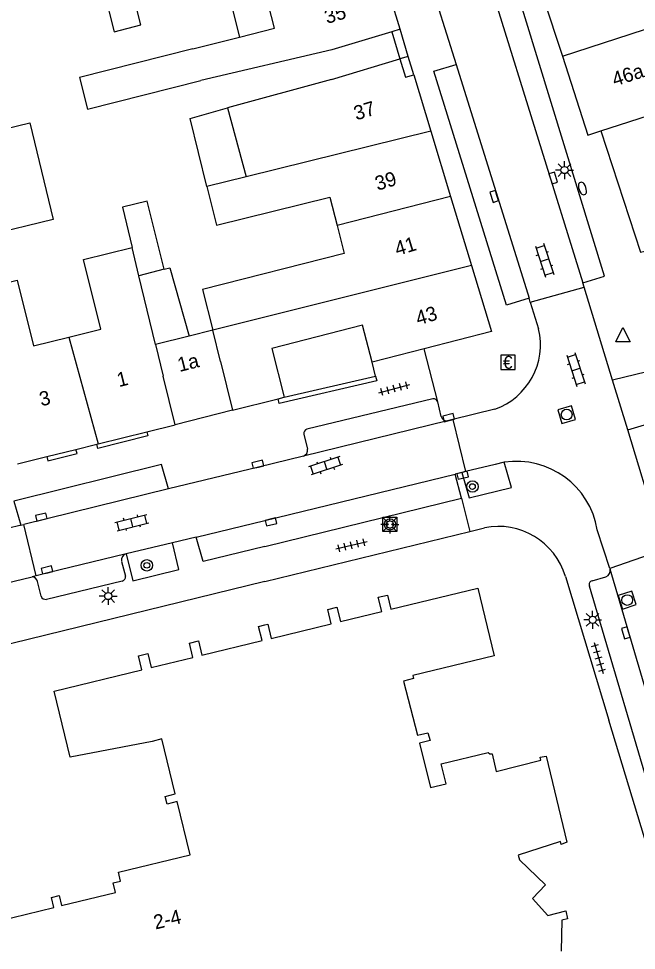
# Model space of a CAD drawing. Extents: x 132998 to 136004, y 396998 to 398512.
# Drawn here: x 133982.8 to 134026, y 397483.9 to 397549 of the extents above; entities that cross this region are included whole.
import ezdxf

# ---------------------------------------------------------------- set-up
doc = ezdxf.new("R2010")
doc.units = 0
for name, color, linetype in [('gg-afsc-erfafscheiding', 7, 'Continuous'), ('gg-afsc-muur', 7, 'Continuous'), ('gg-anno-huisnummerreeks BGT', 7, 'Continuous'), ('gg-bbg-gedigitaliseerde bebouwing', 7, 'Continuous'), ('gg-bbg-gedigitaliseerde bijgebouw', 7, 'Continuous'), ('gg-bbg-hoofdgebouw', 7, 'Continuous'), ('gg-bbg-luifel en loopbrug', 7, 'Continuous'), ('gg-bbg-onder overbouw', 7, 'Continuous'), ('gg-bbg-pand overbouw', 7, 'Continuous'), ('gg-bbg-tussenscheiding', 7, 'Continuous'), ('gg-knt-verharding', 7, 'Continuous'), ('gg-knt-verharding nz', 7, 'Continuous'), ('gt-grn-weggrens', 7, 'Continuous'), ('gt-symb-betaalautomaat', 7, 'Continuous'), ('gt-symb-boom', 7, 'Continuous'), ('gt-symb-brandkraan', 7, 'Continuous'), ('gt-symb-klinker verharding', 7, 'Continuous'), ('gt-symb-kolk', 7, 'Continuous'), ('gt-symb-laadpunt elektrisch vervoer', 7, 'Continuous'), ('gt-symb-lichtmast', 7, 'Continuous'), ('gt-symb-rioolschacht', 7, 'Continuous'), ('gt-symb-tegel verharding', 7, 'Continuous'), ('gt-symb-waterafsluiter', 7, 'Continuous')]:
    doc.layers.add(name, color=color, linetype=linetype)

# ---------------------------------------------------------------- blocks, each defined once
blk = doc.blocks.new('gt0-BR')
at = {"layer": 'gt-symb-brandkraan'}
for centre, radius, start, end in [((-0.244, 0), 0.206, 107.56694, 252.43307), ((0.599, -2.664), 3, 106.89205, 107.56694), ((0, -0.691), 0.938, 73.10799, 106.89205), ((-0.599, -2.664), 3, 72.43309, 73.10799), ((0.244, 0), 0.206, 287.56695, 72.43309), ((0.599, 2.664), 3, 252.43307, 253.10797), ((0, 0.691), 0.938, 253.10797, 286.89206), ((-0.599, 2.664), 3, 286.89206, 287.56695)]:
    blk.add_arc(centre, radius, start, end, dxfattribs=at)
blk = doc.blocks.new('gt0-WAFSL')
at = {"layer": 'gt-symb-waterafsluiter'}
for p, q in [((-0.5, -0.333), (0, 0.667)), ((0, 0.667), (0.5, -0.333)), ((0.5, -0.333), (-0.5, -0.333))]:
    blk.add_line(p, q, dxfattribs=at)
blk = doc.blocks.new('gt0-KOLK')
at = {"layer": 'gt-symb-kolk'}
blk.add_lwpolyline([(0, 0), (0.375, 0), (0.375, 0.4), (-0.375, 0.4), (-0.375, 0), (0, 0)], dxfattribs=at)
blk = doc.blocks.new('gt0-BA')
at = {"layer": 'gt-symb-betaalautomaat'}
blk.add_lwpolyline([(-0.498, -0.507), (0.502, -0.507), (0.502, 0.493), (-0.498, 0.493)], close=True, dxfattribs=at)
blk.add_text('€', height=0.9, dxfattribs=at).set_placement((-0.357, -0.457))
blk = doc.blocks.new('gt0-KL1')
at = {"layer": 'gt-symb-klinker verharding'}
for p, q in [((-1.15, 0.3), (1.15, 0.3)), ((-1, -0.3), (-1, 0.3)), ((-0.5, 0.3), (-0.5, 0.45)), ((0, -0.3), (0, 0.3)), ((0.5, 0.3), (0.5, 0.45)), ((1, -0.3), (1, 0.3)), ((-1.15, -0.3), (1.15, -0.3)), ((-0.5, -0.45), (-0.5, -0.3)), ((0.5, -0.45), (0.5, -0.3))]:
    blk.add_line(p, q, dxfattribs=at)
blk = doc.blocks.new('gt0-LMAST')
at = {"layer": 'gt-symb-lichtmast'}
for p, q in [((-0.182, 0.173), (-0.447, 0.438)), ((-0.005, 0.246), (-0.005, 0.621)), ((0.172, 0.173), (0.437, 0.438)), ((-0.255, -0.004), (-0.63, -0.004)), ((-0.182, -0.181), (-0.447, -0.446)), ((-0.005, -0.254), (-0.005, -0.629)), ((0.437, -0.446), (0.172, -0.181)), ((0.245, -0.004), (0.62, -0.004))]:
    blk.add_line(p, q, dxfattribs=at)
blk.add_circle((-0.005, -0.004), 0.25, dxfattribs=at)
blk = doc.blocks.new('gt0-TEG1')
at = {"layer": 'gt-symb-tegel verharding'}
for p, q in [((-1.125, 0), (1.125, 0)), ((-0.9, -0.25), (-0.9, 0.25)), ((-0.45, -0.25), (-0.45, 0.25)), ((0, -0.25), (0, 0.25)), ((0.45, -0.25), (0.45, 0.25)), ((0.9, -0.25), (0.9, 0.25))]:
    blk.add_line(p, q, dxfattribs=at)
blk = doc.blocks.new('gt0-RS')
at = {"layer": 'gt-symb-rioolschacht'}
blk.add_lwpolyline([(-0.5, -0.5), (0.5, -0.5), (0.5, 0.5), (-0.5, 0.5)], close=True, dxfattribs=at)
blk.add_circle((0, 0), 0.375, dxfattribs=at)
blk = doc.blocks.new('gt0-BOOM')
at = {"layer": 'gt-symb-boom'}
for radius in [0.4, 0.2]:
    blk.add_circle((0, 0), radius, dxfattribs=at)
blk = doc.blocks.new('gt0-LEV')
at = {"layer": 'gt-symb-laadpunt elektrisch vervoer'}
blk.add_lwpolyline([(-0.486, 0.501), (0.486, 0.501), (0.486, -0.499), (-0.486, -0.499)], close=True, dxfattribs=at)
for centre, radius in [((0, 0), 0.393), ((-0.186, 0), 0.0566), ((0.186, 0), 0.0566)]:
    blk.add_circle(centre, radius, dxfattribs=at)

msp = doc.modelspace()

# ---------------------------------------------------------------- linework, layer by layer
at = {"layer": 'gg-afsc-erfafscheiding'}
msp.add_line((134008.87, 397548.085), (134009.44, 397546.2), dxfattribs=at)
at = {"layer": 'gg-afsc-muur'}
for p, q in [((134007.74, 397524.031), (134007.49, 397525.01)), ((134001.346, 397522.555), (134007.74, 397524.031)), ((134014.318, 397513.187), (134015.35, 397513.44)), ((134000, 397509.684), (134014.318, 397513.187)), ((134021.01, 397510.03), (134024.042, 397500)), ((134030.769, 397477.743), (134024.042, 397500))]:
    msp.add_line(p, q, dxfattribs=at)
for points in [[(134023.489, 397541.164), (134026.27, 397532.69), (134027.359, 397532.95)], [(134000, 397509.684), (133981.14, 397505.07), (133960.081, 397500)]]:
    msp.add_lwpolyline(points, dxfattribs=at)
msp.add_arc((134016.307, 397508.626), 4.908, 16.62213, 101.24217, dxfattribs=at)
at = {"layer": 'gg-bbg-gedigitaliseerde bebouwing'}
for p, q in [((134008.87, 397548.085), (134004.67, 397546.82)), ((133994.961, 397546.892), (133998.219, 397547.712)), ((134004.67, 397546.82), (133995.519, 397544.674)), ((134004.65, 397544.76), (134009.44, 397546.2)), ((134004.65, 397544.76), (133997.384, 397542.771)), ((133997.384, 397542.771), (133998.701, 397537.959)), ((134023.489, 397541.164), (134027.662, 397542.514)), ((133998.701, 397537.959), (133995.952, 397537.279)), ((133992.345, 397526.239), (133991.194, 397531.046)), ((133996.354, 397527.238), (133994.703, 397526.827)), ((133994.703, 397526.827), (133992.345, 397526.239))]:
    msp.add_line(p, q, dxfattribs=at)
for points in [[(133998.219, 397547.712), (134000.664, 397548.328), (134000.064, 397550.711)], [(133994.961, 397546.892), (133987.034, 397544.896), (133987.593, 397542.678), (133995.519, 397544.674)], [(133995.952, 397537.279), (133996.619, 397534.57), (134004.549, 397536.525), (134005.05, 397534.564)], [(134005.05, 397534.564), (134005.548, 397532.601), (133995.644, 397530.086), (133996.354, 397527.238)], [(133986.301, 397526.761), (133988.534, 397527.315), (133987.331, 397532.168), (133990.724, 397533.01)], [(133981.446, 397530.421), (133982.681, 397530.727), (133983.817, 397526.145), (133986.301, 397526.761)]]:
    msp.add_lwpolyline(points, dxfattribs=at)
at = {"layer": 'gg-bbg-gedigitaliseerde bijgebouw'}
msp.add_line((133992.968, 397531.496), (133991.194, 397531.046), dxfattribs=at)
for points in [[(133989.475, 397548.086), (133991.336, 397548.563), (133990.601, 397551.431), (133988.74, 397550.954), (133989.475, 397548.086)], [(133977.134, 397540.164), (133983.572, 397541.716), (133985.199, 397534.968), (133980.595, 397533.858)], [(133992.968, 397531.496), (133991.761, 397536.252), (133990.049, 397535.831), (133990.724, 397533.01)]]:
    msp.add_lwpolyline(points, dxfattribs=at)
at = {"layer": 'gg-bbg-hoofdgebouw'}
for p, q in [((134009.45, 397548.26), (134008.105, 397552.689)), ((134019.007, 397551.908), (134020.797, 397546.38)), ((134009.45, 397548.26), (134008.87, 397548.085)), ((134010.41, 397545.09), (134011.607, 397541.134)), ((134011.607, 397541.134), (134012.985, 397536.579)), ((134012.985, 397536.579), (134014.445, 397531.751)), ((134011.135, 397525.94), (134007.49, 397525.01)), ((134000.921, 397522.447), (134001.346, 397522.555)), ((133997.748, 397521.645), (134000.921, 397522.447)), ((133997.748, 397521.645), (133993.735, 397520.63)), ((133991.745, 397520.137), (133993.735, 397520.63)), ((133988.353, 397519.296), (133991.745, 397520.137)), ((133988.252, 397519.271), (133988.353, 397519.296)), ((133984.759, 397518.405), (133986.797, 397518.91)), ((133986.797, 397518.91), (133988.252, 397519.271)), ((133982.711, 397517.897), (133984.759, 397518.405))]:
    msp.add_line(p, q, dxfattribs=at)
for points in [[(134020.797, 397546.38), (134022.58, 397540.87), (134023.489, 397541.164)], [(134014.445, 397531.751), (134015.84, 397527.14), (134011.135, 397525.94)], [(134007.49, 397525.01), (134006.833, 397527.587), (134000.476, 397525.966), (134001.346, 397522.555)], [(134000, 397506.653), (134000.2, 397506.7), (134000.44, 397505.71), (134004.64, 397506.73), (134004.4, 397507.73), (134005.04, 397507.88), (134005.28, 397506.89), (134008.17, 397507.59), (134007.92, 397508.58), (134008.57, 397508.74), (134008.81, 397507.75), (134014.88, 397509.23), (134016.04, 397504.5), (134010.34, 397503.11), (134010.39, 397502.9), (134009.69, 397502.73), (134010.67, 397498.94), (134011.39, 397499.12), (134011.55, 397498.57), (134010.81, 397498.39), (134011.57, 397495.29), (134012.67, 397495.56), (134012.33, 397496.95), (134015.61, 397497.75), (134015.728, 397497.637), (134015.89, 397497.65), (134016.17, 397496.42), (134019.3, 397497.2), (134019.25, 397497.41), (134019.66, 397497.49), (134021.12, 397491.47), (134020.72, 397491.32), (134020.67, 397491.53), (134017.71, 397490.56), (134017.81, 397490.23), (134019.63, 397488.5), (134018.7, 397487.53), (134019.78, 397486.35), (134021.03, 397486.68), (134021.16, 397486.12), (134020.75, 397486.02), (134020.72, 397483.86)], [(133981.4, 397485.99), (133985.25, 397486.91), (133985.08, 397487.61), (133985.61, 397487.74), (133985.78, 397487.04), (133989.56, 397487.95), (133989.39, 397488.63), (133989.91, 397488.75), (133989.76, 397489.37), (133994.78, 397490.59), (133993.87, 397494.31), (133993.17, 397494.14), (133993.04, 397494.67), (133993.73, 397494.84), (133992.79, 397498.69), (133992.13, 397498.5), (133986.4, 397497.42), (133985.27, 397502.02), (133991.41, 397503.51), (133991.16, 397504.5), (133991.81, 397504.66), (133992.05, 397503.67), (133994.96, 397504.38), (133994.72, 397505.37), (133995.36, 397505.53), (133995.6, 397504.54), (133999.8, 397505.56), (133999.56, 397506.55), (134000, 397506.653)]]:
    msp.add_lwpolyline(points, dxfattribs=at)
at = {"layer": 'gg-bbg-luifel en loopbrug'}
for points in [[(134000.064, 397550.711), (133997.616, 397550.108), (133998.219, 397547.712)], [(133995.952, 397537.279), (133994.782, 397542.031), (133997.384, 397542.771)], [(133992.968, 397531.496), (133993.356, 397531.594), (133994.703, 397526.827)]]:
    msp.add_lwpolyline(points, dxfattribs=at)
at = {"layer": 'gg-bbg-onder overbouw'}
msp.add_lwpolyline([(134009.44, 397546.2), (134009.83, 397544.91), (134010.41, 397545.09)], dxfattribs=at)
at = {"layer": 'gg-bbg-pand overbouw'}
for p, q in [((134010.017, 397546.366), (134009.44, 397546.2)), ((134010.41, 397545.09), (134010.017, 397546.366))]:
    msp.add_line(p, q, dxfattribs=at)
at = {"layer": 'gg-bbg-tussenscheiding'}
for p, q in [((134020.797, 397546.38), (134028.343, 397548.833)), ((134011.607, 397541.134), (133998.701, 397537.959)), ((134012.985, 397536.579), (134005.05, 397534.564)), ((133991.194, 397531.046), (133990.724, 397533.01)), ((134014.445, 397531.751), (134000, 397528.148)), ((134000, 397528.148), (133996.354, 397527.238)), ((133996.899, 397525.054), (133996.354, 397527.238)), ((133986.301, 397526.761), (133988.353, 397519.296)), ((133992.345, 397526.239), (133992.892, 397524.031)), ((133996.899, 397525.054), (133997.748, 397521.645)), ((133993.735, 397520.63), (133992.892, 397524.031))]:
    msp.add_line(p, q, dxfattribs=at)
at = {"layer": 'gg-knt-verharding'}
for p, q in [((134012.023, 397550.096), (134013.363, 397545.811)), ((134022.329, 397530.235), (134022.231, 397530.557)), ((134018.556, 397529.199), (134022.329, 397530.235)), ((134024.308, 397523.748), (134022.329, 397530.235)), ((134018.556, 397529.199), (134018.47, 397529.474)), ((134018.556, 397529.199), (134019.14, 397527.33)), ((134025.37, 397520.268), (134024.308, 397523.748)), ((134011.739, 397522.438), (134002.939, 397520.329)), ((134012.314, 397521.216), (134012.082, 397522.234)), ((134016.078, 397521.723), (134013.132, 397520.997)), ((134013.132, 397520.997), (134012.775, 397520.903)), ((134013.132, 397520.997), (134014.025, 397517.359)), ((134002.735, 397519.976), (134002.978, 397518.935)), ((134027.455, 397513.432), (134025.37, 397520.268)), ((134002.693, 397518.444), (133999.557, 397517.683)), ((134016.739, 397518.016), (134016.09, 397517.86)), ((133999.557, 397517.683), (133993.263, 397516.147)), ((134014.025, 397517.359), (134013.764, 397517.296)), ((134016.09, 397517.86), (134014.025, 397517.359)), ((134013.764, 397517.296), (134013.296, 397517.182)), ((134013.748, 397515.517), (134013.296, 397517.182)), ((134000, 397512.139), (134013.748, 397515.517)), ((133982.861, 397513.608), (133977.47, 397512.292)), ((133982.949, 397513.63), (133982.861, 397513.608)), ((133982.949, 397513.63), (133983.139, 397513.676)), ((133984.019, 397510.091), (133983.139, 397513.676)), ((133995.196, 397512.787), (133993.535, 397512.39)), ((134024.118, 397510.589), (134023.24, 397513.29)), ((133993.535, 397512.39), (133990.305, 397511.618)), ((134027.92, 397511.909), (134024.118, 397510.589)), ((133989.987, 397511.093), (133990.249, 397510.065)), ((134024.118, 397510.589), (134024.128, 397510.557)), ((133978.311, 397508.688), (133983.722, 397510.013)), ((133984.352, 397508.655), (133984.107, 397509.68)), ((133990.018, 397509.709), (133984.736, 397508.432)), ((134022.873, 397509.726), (134023.846, 397510.015)), ((134029.247, 397487.135), (134022.695, 397509.367))]:
    msp.add_line(p, q, dxfattribs=at)
for points in [[(134022.231, 397530.557), (134023.733, 397531.02), (134009.822, 397576.296), (134008.128, 397581.264), (134006.594, 397580.772)], [(134018.47, 397529.474), (134016.902, 397528.984), (134011.822, 397545.333), (134013.363, 397545.811)], [(134007.74, 397524.031), (134007.822, 397523.711), (134001.002, 397522.128), (134000.921, 397522.447)], [(133991.745, 397520.137), (133991.816, 397519.855), (133988.325, 397518.98), (133988.252, 397519.271)], [(133984.759, 397518.405), (133984.832, 397518.11), (133986.87, 397518.615), (133986.797, 397518.91)], [(134013.764, 397517.296), (134014.273, 397515.519), (134017.248, 397516.259), (134016.739, 397518.016)], [(133993.263, 397516.147), (133992.768, 397517.867), (133982.448, 397515.307), (133982.949, 397513.63)], [(134000, 397512.139), (133995.677, 397511.076), (133995.196, 397512.787)], [(133990.305, 397511.618), (133990.773, 397509.734), (133993.983, 397510.515), (133993.535, 397512.39)]]:
    msp.add_lwpolyline(points, dxfattribs=at)
for centre, radius, start, end in [((134014.49, 397526.23), 4.778, 289.41075, 13.31107), ((134011.805, 397522.159), 0.287, 15.13537, 103.38031), ((134012.749, 397521.36), 0.458, 198.36172, 273.28851), ((134003.041, 397520.035), 0.312, 109.12907, 190.82338), ((134002.546, 397518.858), 0.439, 289.57936, 10.15476), ((134017.59, 397512.353), 5.727, 9.42094, 98.54737), ((133990.41, 397511.196), 0.435, 103.94681, 193.64541), ((134023.683, 397510.444), 0.459, 290.82929, 14.19523), ((133983.693, 397509.591), 0.423, 12.17027, 86.11437), ((133989.948, 397510.007), 0.307, 283.23323, 10.80959), ((134022.926, 397509.476), 0.256, 102.03015, 205.22343), ((133984.697, 397508.807), 0.377, 203.79442, 275.91561)]:
    msp.add_arc(centre, radius, start, end, dxfattribs=at)
at = {"layer": 'gg-knt-verharding nz'}
for p, q in [((134006.594, 397580.772), (134022.231, 397530.557)), ((134013.363, 397545.811), (134018.47, 397529.474)), ((134012.775, 397520.903), (134002.693, 397518.444)), ((134000, 397513.954), (134013.296, 397517.182)), ((133993.263, 397516.147), (133983.139, 397513.676)), ((133995.196, 397512.787), (134000, 397513.954)), ((134030.912, 397487.53), (134024.128, 397510.557)), ((133984.019, 397510.091), (133983.722, 397510.013))]:
    msp.add_line(p, q, dxfattribs=at)
msp.add_lwpolyline([(133990.305, 397511.618), (133984.823, 397510.301), (133984.019, 397510.091)], dxfattribs=at)
at = {"layer": 'gt-grn-weggrens'}
for p, q in [((134010.017, 397546.366), (134009.45, 397548.26)), ((134012.082, 397522.234), (134011.135, 397525.94)), ((134029.39, 397525), (134024.308, 397523.748)), ((134025.37, 397520.268), (134026.531, 397520.624)), ((134013.748, 397515.517), (134014.318, 397513.187))]:
    msp.add_line(p, q, dxfattribs=at)

# ---------------------------------------------------------------- block references
at = {"layer": 'gt-symb-betaalautomaat'}
msp.add_blockref('gt0-BA', (134017, 397525), dxfattribs=at)
at = {"layer": 'gt-symb-boom'}
for p in [(134014.511, 397516.314), (133991.747, 397510.815)]:
    msp.add_blockref('gt0-BOOM', p, dxfattribs=at)
at = {"layer": 'gt-symb-brandkraan', "rotation": -71.32941658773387}
msp.add_blockref('gt0-BR', (134022.202, 397537.137), dxfattribs=at)
at = {"layer": 'gt-symb-klinker verharding'}
for p, rotation in [((134019.553, 397532.123), -71.76430853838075), ((134021.745, 397524.499), -71.7643085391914), ((134004.241, 397517.778), -161.7643085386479), ((133990.711, 397513.796), 13.647238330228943)]:
    msp.add_blockref('gt0-KL1', p, dxfattribs=dict(at, rotation=rotation))
at = {"layer": 'gt-symb-kolk'}
for p, rotation in [((134019.973, 397537.814), -72.72457972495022), ((134016.227, 397536.649), 107.33010869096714), ((134012.89, 397520.936), 13.647238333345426), ((133999.557, 397517.683), 13.716469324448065), ((134013.782, 397517.3), -166.35276166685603), ((133984.42, 397513.99), 13.716469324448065), ((134000.375, 397514.045), -166.35276166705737), ((133984.823, 397510.301), 13.503893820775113), ((134025.423, 397506.163), 106.42096522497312)]:
    msp.add_blockref('gt0-KOLK', p, dxfattribs=dict(at, rotation=rotation))
at = {"layer": 'gt-symb-laadpunt elektrisch vervoer'}
msp.add_blockref('gt0-LEV', (134008.744, 397513.669), dxfattribs=at)
at = {"layer": 'gt-symb-lichtmast'}
for p in [(134020.952, 397538.429), (134008.744, 397513.669), (133989.058, 397508.672), (134022.919, 397507.01)]:
    msp.add_blockref('gt0-LMAST', p, dxfattribs=at)
at = {"layer": 'gt-symb-rioolschacht'}
for p, rotation in [((134021.098, 397521.345), 106.56746691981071), ((134025.332, 397508.389), 108.1268125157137)]:
    msp.add_blockref('gt0-RS', p, dxfattribs=dict(at, rotation=rotation))
at = {"layer": 'gt-symb-tegel verharding'}
for p, rotation in [((134009.043, 397523.154), 15.245070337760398), ((134006.049, 397512.218), 13.29958432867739), ((134023.329, 397504.35), -73.92082762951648)]:
    msp.add_blockref('gt0-TEG1', p, dxfattribs=dict(at, rotation=rotation))
at = {"layer": 'gt-symb-waterafsluiter'}
msp.add_blockref('gt0-WAFSL', (134025.027, 397526.757), dxfattribs=at)

# ---------------------------------------------------------------- texts
at = {"layer": 'gg-anno-huisnummerreeks BGT'}
for s, rotation, p in [('35', 16.9, (134004.347, 397548.626)), ('46a', 17.9, (134024.462, 397544.26)), ('37', 16.9, (134006.389, 397541.887)), ('39', 16.9, (134007.875, 397536.976)), ('41', 16.8, (134009.251, 397532.423)), ('43', 16.9, (134010.72, 397527.569)), ('1a', 14.2, (133994.036, 397524.316)), ('1', 13.9, (133989.792, 397523.259)), ('3', 13.9, (133984.37, 397521.915)), ('2-4', 13.7, (133992.352, 397485.368))]:
    msp.add_text(s, height=1, rotation=rotation, dxfattribs=at).set_placement(p)

doc.saveas('drawing.dxf')
